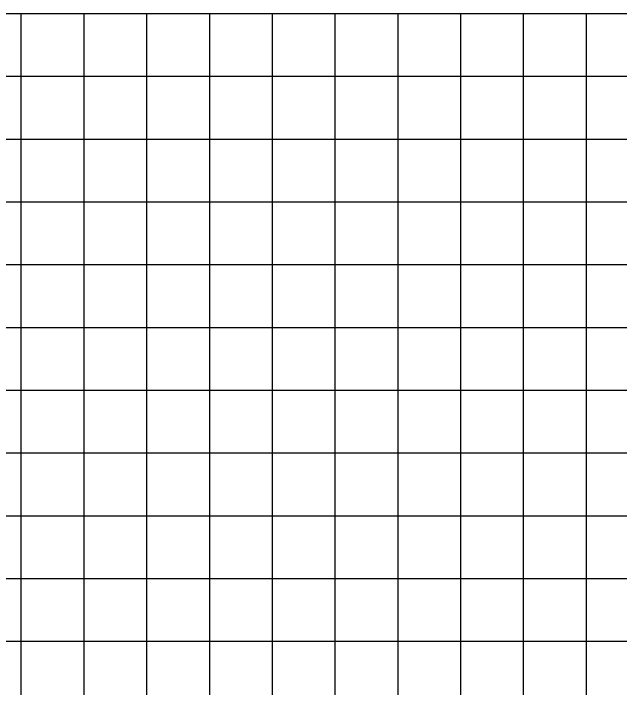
# Model space of a CAD drawing. Extents: x 1797809 to 2198143, y 249608 to 1237864.
# Drawn here: x 2197064.46 to 2197083.76, y 1237201.63 to 1237223.11 of the extents above; entities that cross this region are included whole.
import ezdxf

# ---------------------------------------------------------------- set-up
doc = ezdxf.new("R2010")
doc.units = 0
doc.layers.add('GSSHT', color=7, linetype='Continuous')

msp = doc.modelspace()

# ---------------------------------------------------------------- linework, layer by layer
at = {"layer": 'GSSHT'}
for p, q in [((2196954.707, 1237223.106), (2197214.707, 1237223.106)), ((2197064.707, 1237153.106), (2197064.707, 1237223.106)), ((2197066.707, 1237153.106), (2197066.707, 1237223.106)), ((2197068.707, 1237153.106), (2197068.707, 1237223.106)), ((2197070.707, 1237153.106), (2197070.707, 1237223.106)), ((2197072.707, 1237153.106), (2197072.707, 1237223.106)), ((2197074.707, 1237153.106), (2197074.707, 1237223.106)), ((2197076.707, 1237153.106), (2197076.707, 1237223.106)), ((2197078.707, 1237153.106), (2197078.707, 1237223.106)), ((2197080.707, 1237153.106), (2197080.707, 1237223.106)), ((2197082.707, 1237153.106), (2197082.707, 1237223.106)), ((2196954.707, 1237221.106), (2197214.707, 1237221.106)), ((2196954.707, 1237219.106), (2197214.707, 1237219.106)), ((2196954.707, 1237217.106), (2197214.707, 1237217.106)), ((2196954.707, 1237215.106), (2197214.707, 1237215.106)), ((2196954.707, 1237213.106), (2197214.707, 1237213.106)), ((2196954.707, 1237211.106), (2197214.707, 1237211.106)), ((2196954.707, 1237209.106), (2197214.707, 1237209.106)), ((2196954.707, 1237207.106), (2197214.707, 1237207.106)), ((2196954.707, 1237205.106), (2197214.707, 1237205.106)), ((2196954.707, 1237203.106), (2197214.707, 1237203.106))]:
    msp.add_line(p, q, dxfattribs=at)

doc.saveas('drawing.dxf')
